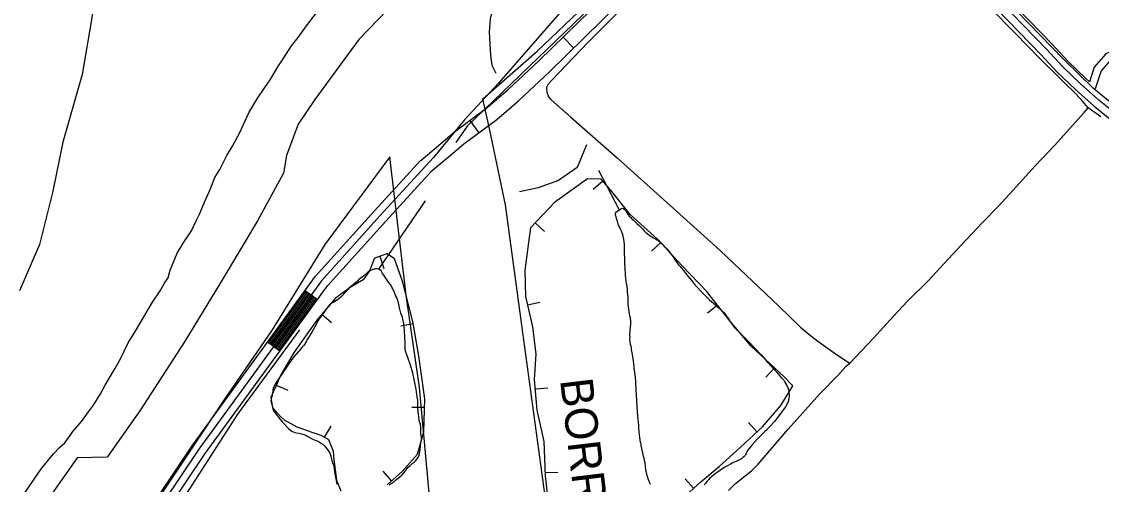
# Model space of a CAD drawing. Extents: x 3161665 to 3199565, y 885729 to 911164.
# Drawn here: x 3182953 to 3185076, y 899568 to 900478 of the extents above; entities that cross this region are included whole.
import ezdxf

# ---------------------------------------------------------------- set-up
doc = ezdxf.new("R2010")
doc.units = 0
for name, color, linetype in [('V-BORW-IDEN', 7, 'Continuous'), ('V-BORW-LINE', 7, 'Continuous'), ('V-LEVE-TOET', 7, 'Continuous'), ('V-ROAD-CNTR', 7, 'Continuous'), ('V-SITE-VEGE', 7, 'Continuous'), ('V-TOPO-SHOR', 7, 'Continuous')]:
    doc.layers.add(name, color=color, linetype=linetype)

msp = doc.modelspace()

# ---------------------------------------------------------------- linework, layer by layer
at = {"layer": 'V-BORW-LINE'}
for p, q in [((3184096, 900164.5), (3184077.3, 900147.9)), ((3183963.3, 900082.4), (3183981.4, 900065.2)), ((3184210, 900043.5), (3184191.6, 900026.6)), ((3183657.5, 900016.6), (3183665.3, 899992.8)), ((3183947.8, 899920.7), (3183972.1, 899926.5)), ((3184321.8, 899920.2), (3184302.1, 899904.8)), ((3183543.7, 899902.4), (3183562.8, 899886.3)), ((3183723.6, 899883.5), (3183699, 899879.3)), ((3184433.6, 899797.2), (3184416.6, 899778.9)), ((3183453.9, 899762.7), (3183476.9, 899752.9)), ((3183962.8, 899755.8), (3183987.7, 899757.7)), ((3183745.7, 899718.7), (3183720.7, 899719.3)), ((3183549.1, 899660.6), (3183561.6, 899682.2)), ((3184399.2, 899670.8), (3184382.3, 899689.2)), ((3183680.8, 899574.8), (3183664.2, 899593.4)), ((3183982.4, 899591), (3184007.4, 899591.8)), ((3184274.7, 899560.1), (3184257.8, 899578.5))]:
    msp.add_line(p, q, dxfattribs=at)
for points in [[(3184245, 899532.7), (3184288.8, 899573), (3184325, 899603.1), (3184366.2, 899640.5), (3184410, 899680.7), (3184446.3, 899722.7), (3184469.9, 899761.4), (3184452, 899780.3), (3184387.6, 899839.7), (3184345.8, 899889.5), (3184300, 899948), (3184252.3, 899997.8), (3184203.8, 900050.2), (3184149.9, 900098.9), (3184111.1, 900147.4), (3184092.6, 900168.3), (3184066.1, 900168.8), (3184001.3, 900122.5), (3183954.1, 900072.7), (3183948.8, 900034.1), (3183942.5, 899988.7), (3183943.8, 899937.3), (3183958.1, 899877.5), (3183964.2, 899824.1), (3183961.4, 899773.8), (3183966.1, 899713.6), (3183980.3, 899652.1), (3183982.6, 899584.8), (3183990.5, 899514.6)], [(3183671.9, 899566.8), (3183702, 899593.7), (3183732, 899627), (3183744.4, 899671.3), (3183746.1, 899735.9), (3183733.9, 899824.3), (3183722.8, 899888.2), (3183702.2, 899967.9), (3183686.7, 900011.8), (3183672.3, 900021.4), (3183647, 900013.1), (3183637.5, 899987.9), (3183625, 899970.1), (3183599.4, 899955.1), (3183569.6, 899933.2), (3183534, 899890.8), (3183489.3, 899827.7), (3183462.8, 899783.5), (3183443.5, 899738.4), (3183446.6, 899718.8), (3183462, 899701.3), (3183469.7, 899694.7), (3183494.4, 899680.8), (3183523.6, 899670.2), (3183541.8, 899664.8), (3183556.5, 899656.3), (3183565.9, 899633), (3183567, 899616.6), (3183572.5, 899575.9), (3183581.2, 899555.1)]]:
    msp.add_lwpolyline(points, dxfattribs=at)
at = {"layer": 'V-LEVE-TOET'}
for points in [[(3183867.5, 900679.6), (3183691.6, 900521.6), (3183616.2, 900442.8), (3183530, 900325.2), (3183497.2, 900276.5), (3183474.3, 900214.6), (3183468.5, 900179.8), (3183417.1, 900086.5), (3183344.8, 899965.4), (3183273.5, 899848.4), (3183185.9, 899712.2), (3183121.7, 899621.5), (3183062.5, 899619.9), (3182962.8, 899478.5)], [(3183860.2, 900326.2), (3183967.1, 900420.3), (3184061.7, 900510.9), (3184226.9, 900669.2)], [(3184747.1, 898061.1), (3184579.4, 898256.5), (3184440.1, 898420.5), (3184285.2, 898619.3), (3184186.5, 898717.3), (3184129.7, 898791.7), (3184104.3, 898842.4), (3184084, 898949.3), (3184035, 899217.7), (3183984.2, 899534.5), (3183936.9, 899881.1), (3183904.9, 900117.8), (3183885.2, 900211.3), (3183873.7, 900264.9), (3183860.2, 900326.2)], [(3183677.4, 900212.3), (3183549.5, 900040), (3183446.1, 899872), (3183350.8, 899733.7), (3183229, 899550.4), (3183120.9, 899386.8), (3183055.3, 899287.4)], [(3183869.2, 898835.7), (3183831.6, 899080.5), (3183788, 899321.6), (3183758.6, 899508.5), (3183735.9, 899758.4), (3183709.2, 899939.9), (3183677.4, 900212.3)]]:
    msp.add_lwpolyline(points, dxfattribs=at)
at = {"layer": 'V-ROAD-CNTR'}
for p, q in [((3184017.9, 900447.8), (3184038.9, 900426.3)), ((3183834.5, 900283.6), (3183852.4, 900259.5)), ((3183510.5, 899948.9), (3183534.8, 899931.2)), ((3183436.9, 899847.9), (3183461.1, 899830.2))]:
    msp.add_line(p, q, dxfattribs=at)
for points in [[(3190254.5, 901897.3), (3190196.1, 901877), (3189027.2, 901537.1), (3188095.1, 901272.6), (3187187, 901010.9), (3186316.5, 900762.8), (3185780.5, 900606.2), (3185253.7, 900461.3), (3185213.7, 900446.5), (3185163, 900425.6), (3185128.4, 900414.5), (3185107.9, 900408.8), (3185094.1, 900402.3), (3185075.8, 900381.2), (3185064.4, 900346.3)], [(3187325.3, 901066.4), (3187182.8, 901025.3), (3186312.3, 900777.2), (3185776.4, 900620.7), (3185249.1, 900475.6), (3185208.2, 900460.5), (3185157.8, 900439.7), (3185124.1, 900428.8), (3185102.7, 900423), (3185084.9, 900414.6), (3185062.4, 900388.7), (3185053.1, 900360)], [(3185199.6, 900220.1), (3185071.7, 900323.6), (3185035.5, 900355.6), (3185000.4, 900389.5), (3184968.2, 900424.2), (3184514.8, 900891.9), (3184487.8, 900917.8), (3184472.4, 900928.6), (3184463.9, 900932.2), (3184446.3, 900937.6), (3184429.7, 900937.3), (3184410.1, 900932.5), (3184395.7, 900928), (3184384.1, 900921.5), (3184374.2, 900912.4), (3183890.9, 900357.3), (3183824.2, 900285.2), (3183763.4, 900211), (3183657.9, 900095.9), (3183543.1, 899968.1), (3183301.9, 899637.2), (3182955.9, 899120.5)], [(3184522.9, 900905), (3184525.4, 900902.5), (3184979.1, 900434.5), (3185011.1, 900400), (3185045.7, 900366.6), (3185053.1, 900360)], [(3183757.3, 900182.4), (3183796.8, 900215.7), (3183823.1, 900237.7), (3183887.7, 900285.8), (3183930.1, 900322.6), (3183991.1, 900379.7), (3184094.1, 900480.3), (3184222.2, 900609.4), (3184281.2, 900667.8), (3184320.6, 900706.8), (3184455.8, 900839), (3184502.3, 900883.9)], [(3184502.3, 900883.2), (3184504.2, 900881.3), (3184957.3, 900413.8), (3184989.6, 900378.9), (3185025.3, 900344.5), (3185062, 900312.1), (3185190.1, 900208.5), (3185242.2, 900164.6), (3185278.4, 900131.6), (3185300.2, 900110.1), (3185828.9, 899554.1), (3186449.4, 898910.8), (3187067.5, 898262.6)], [(3183738, 900205.3), (3183777.6, 900238.7), (3183804.5, 900261.2), (3183868.9, 900309.2), (3183910, 900344.9), (3183970.4, 900401.4), (3184073, 900501.6), (3184201, 900630.6), (3184224.7, 900654.1)], [(3183912.9, 900610.7), (3183913, 900605.4), (3183908, 900582.5), (3183891.2, 900539.7), (3183880.5, 900508.3), (3183874.5, 900483.5), (3183872.4, 900457.6), (3183875.4, 900411.7), (3183878, 900392.5), (3183885.4, 900376.6)], [(3182187, 897012.2), (3182302.6, 897572.9), (3182360.8, 897893.4), (3182452, 898273.4), (3182534, 898509.2), (3182687.4, 898899.6), (3182712.2, 898948.6), (3182738.2, 898979.1), (3182754.5, 898992.7), (3182780.9, 899014.2), (3182813.4, 899037.6), (3182842.8, 899053.6), (3182870.3, 899066), (3182891.3, 899078.2), (3182911.2, 899094.7), (3182932.2, 899115.9), (3182943.9, 899129.6), (3183289.6, 899645.8), (3183531.4, 899977.6), (3183646.8, 900106), (3183737.5, 900204.9)], [(3183019.3, 899188.2), (3183314.2, 899628.6), (3183554.8, 899958.6), (3183669.1, 900085.9), (3183758.9, 900183.8)], [(3183439.3, 899846.1), (3183513, 899947.1)], [(3183441.8, 899844.4), (3183515.4, 899945.4)], [(3183444.2, 899842.6), (3183517.8, 899943.6)], [(3183446.6, 899840.8), (3183520.2, 899941.8)], [(3183449, 899839.1), (3183522.7, 899940.1)], [(3183451.5, 899837.3), (3183525.1, 899938.3)], [(3183453.9, 899835.5), (3183527.5, 899936.5)], [(3183456.3, 899833.7), (3183529.9, 899934.8)], [(3183458.7, 899832), (3183532.4, 899933)]]:
    msp.add_lwpolyline(points, dxfattribs=at)
at = {"layer": 'V-SITE-VEGE'}
for p, q in [((3183092.7, 900493.6), (3183072.4, 900374.2)), ((3183513.3, 900469.7), (3183534.8, 900497.9)), ((3183497.3, 900447.3), (3183513.3, 900469.7)), ((3183484.2, 900430.4), (3183497.3, 900447.3)), ((3183467.3, 900405.1), (3183484.2, 900430.4)), ((3183457, 900389.1), (3183467.3, 900405.1)), ((3183442, 900363.8), (3183457, 900389.1)), ((3183072.4, 900374.2), (3183034.2, 900240.9)), ((3183431.7, 900348.8), (3183442, 900363.8)), ((3183416.7, 900326.3), (3183431.7, 900348.8)), ((3183399.8, 900299.1), (3183416.7, 900326.3)), ((3183388.6, 900274.8), (3183399.8, 900299.1)), ((3183382, 900259.8), (3183388.6, 900274.8)), ((3183368, 900233.5), (3183382, 900259.8)), ((3183034.2, 900240.9), (3183014.7, 900145)), ((3183356.7, 900214.8), (3183368, 900233.5)), ((3183342.7, 900187.6), (3183356.7, 900214.8)), ((3183323, 900144.5), (3183333.3, 900171.6)), ((3183333.3, 900171.6), (3183342.7, 900187.6)), ((3183014.7, 900145), (3182988.1, 900039.6)), ((3183303.3, 900099.5), (3183314.6, 900127.6)), ((3183314.6, 900127.6), (3183323, 900144.5)), ((3183287.4, 900066.7), (3183294.9, 900083.5)), ((3183294.9, 900083.5), (3183303.3, 900099.5)), ((3183272.4, 900044.2), (3183284.6, 900062.9)), ((3183284.6, 900062.9), (3183287.4, 900066.7)), ((3183259.3, 900022.6), (3183272.4, 900044.2)), ((3182988.1, 900039.6), (3182949.1, 899948.8)), ((3183245.2, 899988.9), (3183259.3, 900022.6)), ((3183241.5, 899973.9), (3183245.2, 899988.9)), ((3183225.5, 899948.5), (3183234, 899963.5)), ((3183234, 899963.5), (3183241.5, 899973.9)), ((3183210.5, 899926.1), (3183225.5, 899948.5)), ((3183177.7, 899870.7), (3183210.5, 899926.1)), ((3183162.7, 899846.4), (3183177.7, 899870.7)), ((3183146.8, 899813.6), (3183162.7, 899846.4)), ((3183134.6, 899792), (3183146.8, 899813.6)), ((3183117.7, 899762.9), (3183134.6, 899792)), ((3183094.3, 899723.6), (3183108.4, 899746.1)), ((3183108.4, 899746.1), (3183117.7, 899762.9)), ((3183084.9, 899710.4), (3183094.3, 899723.6)), ((3183070.9, 899691.7), (3183084.9, 899710.4)), ((3183054, 899672), (3183062.4, 899681.4)), ((3183062.4, 899681.4), (3183070.9, 899691.7)), ((3183038.1, 899649.5), (3183048.4, 899663.6)), ((3183048.4, 899663.6), (3183054, 899672)), ((3183015.6, 899628), (3183027.8, 899640.1)), ((3183027.8, 899640.1), (3183038.1, 899649.5)), ((3182992.1, 899598.9), (3183015.6, 899628)), ((3182979, 899580.1), (3182992.1, 899598.9)), ((3182955.6, 899545.5), (3182979, 899580.1))]:
    msp.add_line(p, q, dxfattribs=at)
at = {"layer": 'V-TOPO-SHOR'}
for p, q in [((3184087.6, 900186.1), (3184128.5, 900108.2)), ((3183746.8, 900125.5), (3183654.7, 899991.4))]:
    msp.add_line(p, q, dxfattribs=at)
for points in [[(3182939.5, 900935.3), (3182984.8, 900927), (3183033.8, 900904.3), (3183078, 900853.4), (3183103, 900765.8), (3183105.4, 900670.7), (3183095.9, 900570.4), (3183092.7, 900493.6), (3183072.4, 900374.2), (3183034.2, 900240.9), (3183014.7, 900145), (3182988.1, 900039.6), (3182949.1, 899948.8)], [(3186453.6, 898963.5), (3186382.6, 899020.4), (3186344.8, 899055.7), (3186326.6, 899071.4), (3186173.5, 899223.8), (3186022.5, 899382.1), (3185801.8, 899616.9), (3185721.7, 899698.6), (3185498.3, 899932.1), (3185402.6, 900034.8), (3185301.7, 900138.8), (3185219.6, 900219.9), (3185093.9, 900320), (3185061.3, 900346.2), (3185002.1, 900404.4), (3184816.5, 900596), (3184554.1, 900872.7)], [(3185075.4, 900291.2), (3185050.4, 900308.9), (3185039.5, 900321.8), (3185026, 900336.5), (3185001.5, 900360.6), (3184953.8, 900407.2), (3184907.7, 900455), (3184858.5, 900505), (3184713, 900656.8), (3184600.8, 900775.5), (3184532.3, 900845.8)], [(3184210, 900646.6), (3184055.6, 900490.3), (3183829.4, 900272.9), (3183807.1, 900240.3)], [(3184146.9, 900517.4), (3184067.8, 900438.6), (3184009.7, 900377.7), (3183996.7, 900363.7), (3183988.5, 900355), (3183985.5, 900348.6), (3183986.1, 900339.2), (3183989.4, 900330.6), (3183993.8, 900324.9), (3184033.3, 900290.6), (3184124, 900210.4), (3184215.7, 900128.4), (3184327, 900027.8), (3184442.5, 899918.3), (3184484.7, 899877.3), (3184501.4, 899863.4), (3184518.8, 899849.6), (3184551, 899826.7), (3184569.4, 899814.3), (3184581.7, 899806.2)], [(3184343.1, 899555.9), (3184357.1, 899569.3), (3184376.2, 899584.8), (3184388.5, 899594.6), (3184401.3, 899607.3), (3184460.7, 899676.2), (3184523.1, 899745.8), (3184558.5, 899782.1), (3184574.1, 899799.9), (3184581.7, 899806.2), (3184628.3, 899855.3), (3184667.6, 899898.5), (3184695.1, 899927.9), (3184737, 899969.8), (3184758.4, 899992.8), (3184801.3, 900039), (3184841.7, 900082.3), (3184874.3, 900115.1), (3184902.5, 900146), (3184946.1, 900194.2), (3184985, 900235.1), (3185042.6, 900299.6), (3185050.4, 900308.9)], [(3184064.2, 900235.8), (3184045.8, 900191.5), (3184009.2, 900165.4), (3183968.7, 900151.2), (3183932.2, 900143.4)], [(3184189.6, 899567.6), (3184185.8, 899576.5), (3184183.2, 899585.5), (3184182.2, 899590.8), (3184180.9, 899596.9), (3184179.1, 899610), (3184178.1, 899614.6), (3184177.2, 899619), (3184176, 899622.5), (3184175.2, 899626.3), (3184174.5, 899630.1), (3184173.5, 899634.3), (3184172.9, 899638), (3184171.6, 899644.3), (3184171.2, 899647.2), (3184170.5, 899650.2), (3184169.6, 899655.1), (3184168.8, 899659.9), (3184168.2, 899665.5), (3184167.5, 899671.5), (3184167.1, 899677.1), (3184166.6, 899683.4), (3184166.2, 899690.1), (3184165.8, 899695.6), (3184164.4, 899710.7), (3184161.8, 899754.3), (3184161.7, 899757.9), (3184161.3, 899765), (3184160.7, 899771.1), (3184160.2, 899777.6), (3184159.4, 899784.8), (3184158.2, 899791.5), (3184158, 899796.2), (3184157.6, 899799.9), (3184157.2, 899805.1), (3184156.6, 899810.2), (3184155.9, 899814.8), (3184155, 899819.4), (3184154.2, 899823.4), (3184153.6, 899826.7), (3184153.2, 899829.8), (3184152.8, 899832.8), (3184152.2, 899835.9), (3184151.5, 899839.5), (3184150.6, 899843.2), (3184149.5, 899853.6), (3184149.6, 899857.5), (3184149.4, 899861.7), (3184149.5, 899864.9), (3184149.6, 899868.2), (3184149.8, 899872.5), (3184150.3, 899875.5), (3184150.8, 899878.4), (3184151.1, 899881.6), (3184151.1, 899885.1), (3184150.9, 899889.9), (3184150.2, 899894.5), (3184149.1, 899899.1), (3184148.3, 899903.3), (3184146.5, 899917.4), (3184146.2, 899922.8), (3184146.2, 899926), (3184146.1, 899929.7), (3184145.9, 899932.9), (3184145.6, 899937.6), (3184145.5, 899940.7), (3184144.9, 899946.3), (3184144.4, 899951.9), (3184144.1, 899955.2), (3184143.7, 899958.6), (3184142.8, 899963.2), (3184142.1, 899968.4), (3184141.4, 899973.3), (3184140.7, 899979), (3184139.7, 899996), (3184139.3, 899999), (3184138.5, 900035.9), (3184138.7, 900040.4), (3184137.7, 900050.3), (3184136.3, 900056), (3184134.7, 900061), (3184132.7, 900066), (3184130.8, 900070.1), (3184129.5, 900073), (3184127.8, 900076.7), (3184126.5, 900079.8), (3184125.4, 900082.7), (3184124.2, 900086.7), (3184123.1, 900090.7), (3184122, 900094.1), (3184121.2, 900097.7), (3184120.9, 900101.3), (3184122.7, 900104.1), (3184125.3, 900106.1)], [(3184125.3, 900106.1), (3184128.5, 900108.2), (3184131.7, 900110.2), (3184134.7, 900111.3), (3184137.5, 900110.2), (3184139.8, 900107.8), (3184141.7, 900105.1), (3184144.2, 900100.9), (3184148.2, 900095.7), (3184151, 900092.9), (3184153.4, 900090.5), (3184156.6, 900087.3), (3184160.3, 900083.9), (3184163.8, 900080.6), (3184167.7, 900077), (3184171.2, 900073.4), (3184174, 900070.4), (3184177.7, 900066.3), (3184180.8, 900063.5), (3184183.3, 900061.2), (3184185.8, 900059.1), (3184189.1, 900057), (3184192.6, 900055.1), (3184196, 900053), (3184199.4, 900051), (3184206.4, 900046.8), (3184210.2, 900043.6), (3184222.7, 900030.8), (3184226.5, 900026), (3184229.3, 900022.1), (3184231.4, 900019.4), (3184234.2, 900015.5), (3184237.1, 900011), (3184240.4, 900006.6), (3184245.1, 900000), (3184248.4, 899996.2), (3184250.8, 899993.4), (3184254.5, 899988.8), (3184259.5, 899982.8), (3184261.4, 899980.2), (3184264.2, 899976.8), (3184267.9, 899972), (3184270.8, 899968.3), (3184275.1, 899963.2), (3184288.6, 899948.1), (3184292.7, 899943.9), (3184295.5, 899941.3), (3184298.5, 899938.3), (3184301.9, 899935), (3184306, 899930.8), (3184317.5, 899920.8), (3184321.1, 899917.9), (3184323.9, 899915.4), (3184327.1, 899912.4), (3184330.4, 899909.5), (3184333.2, 899906.5), (3184336.4, 899902.7), (3184338.9, 899899.4), (3184341.7, 899895.5), (3184344.2, 899891.6), (3184346.7, 899887.7), (3184349, 899884.3), (3184350.8, 899881.7), (3184353, 899878.9), (3184354, 899877.6)], [(3183675.9, 899566.5), (3183685.8, 899573.6), (3183688.4, 899575.8), (3183693.8, 899579.8), (3183700.9, 899585.8), (3183705.5, 899591.1), (3183713.5, 899601.3), (3183716.3, 899604.4), (3183721, 899608.8), (3183725.2, 899611.6), (3183728.2, 899614.4), (3183733, 899620.9), (3183734.8, 899624.9), (3183735.7, 899628.7), (3183736.9, 899636.5), (3183737.7, 899643.4), (3183739.1, 899651.8), (3183739.5, 899656.1), (3183739.5, 899659.5), (3183739.1, 899664.3), (3183738.3, 899667.7), (3183738.1, 899672.2), (3183738.1, 899680.2), (3183737.5, 899686.4), (3183735.9, 899691.1), (3183734.2, 899699.7), (3183733.8, 899705.4), (3183732.6, 899717), (3183732.4, 899723.9), (3183732.4, 899733.3), (3183731.2, 899739.4), (3183728.8, 899754.8), (3183722.2, 899786.4), (3183718.1, 899802.5), (3183716.9, 899806.4), (3183710.1, 899824.3), (3183708.3, 899829.9), (3183707.3, 899833.9), (3183707.3, 899845.4), (3183705.9, 899870.5), (3183704.7, 899883.6), (3183703, 899892.5), (3183702, 899896.5), (3183700.4, 899901.3), (3183698.8, 899904.3), (3183696.6, 899915.2), (3183694.2, 899924.8), (3183692.2, 899931.3), (3183690.8, 899934.9), (3183689.2, 899938.3), (3183686.5, 899945.6), (3183683.3, 899952.6), (3183681.3, 899956), (3183680.1, 899959.1), (3183676.7, 899962.9), (3183673.3, 899967.3), (3183667, 899977.4), (3183662.4, 899983.8), (3183660.2, 899987.8), (3183657.8, 899989.6), (3183654.7, 899991.4), (3183651.5, 899991.6), (3183647.5, 899991.6), (3183643.7, 899990.8), (3183637.6, 899987.2), (3183634.2, 899985), (3183631.8, 899983.2), (3183625.2, 899977.6), (3183617.3, 899971.3), (3183613.5, 899967.5), (3183605.9, 899960.7), (3183602.8, 899958.4), (3183597.6, 899954.2), (3183595, 899951), (3183589.2, 899945), (3183582.9, 899938.1), (3183580.5, 899935.7), (3183576.9, 899932.5), (3183568.4, 899926.9), (3183560.8, 899923), (3183557.6, 899920), (3183555.2, 899917.2), (3183552.3, 899912.8), (3183549.7, 899908.1), (3183547.9, 899905.5), (3183545.1, 899902.3), (3183542.5, 899898.7), (3183537.7, 899892.6), (3183535.9, 899889.4), (3183532.6, 899882.6), (3183524.2, 899867.1), (3183517.3, 899856.8), (3183514.9, 899852.6)], [(3183499.6, 899871.6), (3183377.8, 899706.1), (3183271.7, 899540.5), (3183253.3, 899498.8), (3183550.4, 899242.3)], [(3184354, 899877.6), (3184365.5, 899866.2), (3184376, 899855.1), (3184379.1, 899852.1), (3184384.4, 899846.8), (3184407.5, 899822.3), (3184412.2, 899817.1), (3184416.5, 899812.3), (3184419.4, 899809), (3184422.2, 899806), (3184425.3, 899802.5), (3184428.6, 899798.8), (3184431.5, 899795.5), (3184434.2, 899792.2), (3184436.7, 899789.5), (3184447.1, 899777.8), (3184449.3, 899775.6), (3184451.7, 899772.5), (3184454, 899768.9), (3184455.9, 899765.6), (3184457.7, 899762.2), (3184459.9, 899757.7), (3184460.9, 899754.7), (3184461.6, 899751.3), (3184462.3, 899740.4), (3184461.8, 899736.7), (3184461.3, 899733.3), (3184460.7, 899730), (3184455.6, 899720.4), (3184453.3, 899717.8), (3184451.2, 899715.1), (3184449.4, 899712.6), (3184434.1, 899692.4), (3184423.3, 899680), (3184417.9, 899674.5), (3184414.6, 899671.6), (3184412.2, 899669.1), (3184408.9, 899665.8), (3184405.9, 899663), (3184399.8, 899656.5), (3184389.1, 899644.9), (3184386.3, 899641.3), (3184383.6, 899638.1), (3184381.3, 899635.1), (3184379.5, 899632.5), (3184378.5, 899629.5), (3184376.4, 899625.5), (3184374.1, 899622.7), (3184371.6, 899620.5), (3184368.6, 899618.2), (3184365, 899616), (3184361.9, 899614.5), (3184358.1, 899613), (3184354.4, 899611.3), (3184350.7, 899609.5), (3184347.2, 899607.8), (3184342.5, 899605), (3184338.4, 899602.9), (3184335.3, 899601), (3184332.3, 899599.1), (3184329.3, 899597.2), (3184326.2, 899594.9), (3184320.8, 899591.2), (3184317.1, 899588.4), (3184313.5, 899585.8), (3184306.7, 899579.9), (3184303.6, 899576.5), (3184300.8, 899573.2), (3184297.7, 899569.5), (3184295.5, 899566.7)], [(3183514.9, 899852.6), (3183512.7, 899848.2), (3183507.9, 899840.9), (3183504.5, 899836.9), (3183501.9, 899833.5), (3183488.8, 899818.4), (3183478.3, 899804.5), (3183468.7, 899790.8), (3183460.2, 899778.2), (3183456.6, 899771.9), (3183452.4, 899765.9), (3183447.9, 899757), (3183447.5, 899753.8), (3183447.3, 899750.4), (3183446.5, 899747), (3183446.1, 899743.6), (3183443.9, 899735.7), (3183443.5, 899732.5), (3183444.1, 899729.5), (3183445.9, 899722.8), (3183447.1, 899716.4), (3183448.5, 899712.4), (3183455.6, 899703.5), (3183459.8, 899697.9), (3183465.7, 899690.9), (3183478.9, 899677), (3183484.8, 899672.7), (3183490.4, 899669.5), (3183497.4, 899668.3), (3183506.3, 899666.5), (3183510.5, 899664.9), (3183514.9, 899662.9), (3183524.4, 899657.3), (3183528.4, 899655.4), (3183533.1, 899653.8), (3183536.7, 899652), (3183542.9, 899648.4), (3183545.5, 899646.6), (3183547.9, 899644.4), (3183551.6, 899640.2), (3183559, 899629.9), (3183561.2, 899623.3), (3183563.4, 899614.8), (3183565.2, 899608.8), (3183566.5, 899606), (3183567.3, 899602.7), (3183569.1, 899588.7), (3183571.5, 899575.4), (3183573.1, 899567.5)]]:
    msp.add_lwpolyline(points, dxfattribs=at)

# ---------------------------------------------------------------- texts
at = {"layer": 'V-BORW-IDEN'}
msp.add_text('BORROW PIT', height=64, rotation=276.8057, dxfattribs=at).set_placement((3184011.8, 899773.3))

doc.saveas('drawing.dxf')
